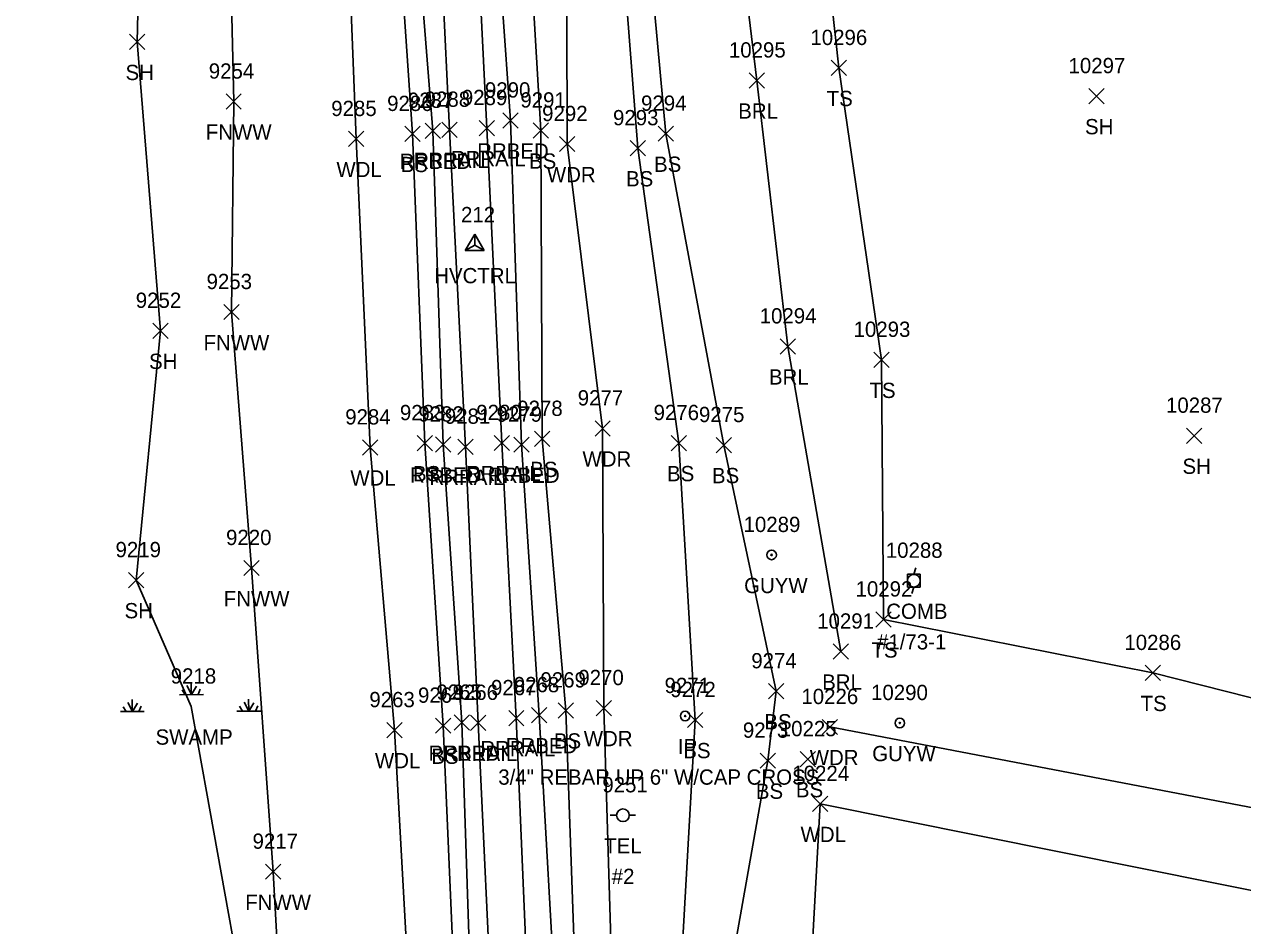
# Model space of a CAD drawing. Extents: x 1769141 to 1770911, y 735471 to 741449.
# Drawn here: x 1770233.4 to 1770392.9, y 738431 to 738549 of the extents above; entities that cross this region are included whole.
import ezdxf

# ---------------------------------------------------------------- set-up
doc = ezdxf.new("R2010")
doc.units = 0
for name, color, linetype in [('C_A', 7, 'Continuous'), ('C_I', 7, 'Continuous'), ('CPSM', 7, 'Continuous'), ('L_A', 7, 'Continuous'), ('L_I', 7, 'Continuous'), ('L_TIC', 7, 'Continuous'), ('LABL', 7, 'Continuous'), ('LAWA', 7, 'Continuous'), ('LELB', 7, 'Continuous'), ('LFNC', 7, 'Continuous'), ('LSOGP', 7, 'Continuous'), ('LWET', 7, 'Continuous'), ('M_A', 7, 'Continuous'), ('M_C', 7, 'Continuous'), ('M_I', 7, 'Continuous'), ('MPIR', 7, 'Continuous'), ('R_A', 7, 'Continuous'), ('R_I', 7, 'Continuous'), ('R_TIC', 7, 'Continuous'), ('RR', 7, 'Continuous'), ('RRB', 7, 'Continuous'), ('U_A', 7, 'Continuous'), ('U_C', 7, 'Continuous'), ('U_I', 7, 'Continuous'), ('UP', 7, 'Continuous'), ('UPGW', 7, 'Continuous')]:
    doc.layers.add(name, color=color, linetype=linetype)

msp = doc.modelspace()

# ---------------------------------------------------------------- linework, layer by layer
at = {"layer": 'CPSM'}
for p, q in [((1770291.11, 738519.42), (1770292.36, 738521.59)), ((1770293.61, 738519.42), (1770292.36, 738521.59)), ((1770292.36, 738520.14), (1770292.36, 738521.59)), ((1770291.11, 738519.42), (1770292.36, 738520.14)), ((1770292.36, 738520.14), (1770292.36, 738520.14)), ((1770292.36, 738520.14), (1770293.61, 738519.42)), ((1770291.11, 738519.42), (1770293.61, 738519.42))]:
    msp.add_line(p, q, dxfattribs=at)
at = {"layer": 'L_TIC'}
for points in [[(1770247.16, 738545.75), (1770249.16, 738547.75)], [(1770249.16, 738545.75), (1770247.16, 738547.75)], [(1770339.03, 738542.34), (1770341.03, 738544.34)], [(1770341.03, 738542.34), (1770339.03, 738544.34)], [(1770328.31, 738540.7), (1770330.31, 738542.7)], [(1770330.31, 738540.7), (1770328.31, 738542.7)], [(1770372.77, 738538.65), (1770374.77, 738540.65)], [(1770374.77, 738538.65), (1770372.77, 738540.65)], [(1770259.81, 738537.94), (1770261.81, 738539.94)], [(1770261.81, 738537.94), (1770259.81, 738539.94)], [(1770283.22, 738533.7), (1770285.22, 738535.7)], [(1770285.22, 738533.7), (1770283.22, 738535.7)], [(1770300.03, 738534.15), (1770302.03, 738536.15)], [(1770302.03, 738534.15), (1770300.03, 738536.15)], [(1770316.4, 738533.73), (1770318.4, 738535.73)], [(1770318.4, 738533.73), (1770316.4, 738535.73)], [(1770275.84, 738533.04), (1770277.84, 738535.04)], [(1770277.84, 738533.04), (1770275.84, 738535.04)], [(1770303.45, 738532.38), (1770305.45, 738534.38)], [(1770305.45, 738532.38), (1770303.45, 738534.38)], [(1770312.73, 738531.83), (1770314.73, 738533.83)], [(1770314.73, 738531.83), (1770312.73, 738533.83)], [(1770259.52, 738510.38), (1770261.52, 738512.38)], [(1770261.52, 738510.38), (1770259.52, 738512.38)], [(1770250.24, 738507.92), (1770252.24, 738509.92)], [(1770252.24, 738507.92), (1770250.24, 738509.92)], [(1770332.34, 738505.88), (1770334.34, 738507.88)], [(1770334.34, 738505.88), (1770332.34, 738507.88)], [(1770344.63, 738504.12), (1770346.63, 738506.12)], [(1770346.63, 738504.12), (1770344.63, 738506.12)], [(1770308.11, 738495.14), (1770310.11, 738497.14)], [(1770310.11, 738495.14), (1770308.11, 738497.14)], [(1770385.53, 738494.18), (1770387.53, 738496.18)], [(1770387.53, 738494.18), (1770385.53, 738496.18)], [(1770277.67, 738492.65), (1770279.67, 738494.65)], [(1770279.67, 738492.65), (1770277.67, 738494.65)], [(1770284.83, 738493.21), (1770286.83, 738495.21)], [(1770286.83, 738493.21), (1770284.83, 738495.21)], [(1770300.19, 738493.77), (1770302.19, 738495.77)], [(1770302.19, 738493.77), (1770300.19, 738495.77)], [(1770318.1, 738493.22), (1770320.1, 738495.22)], [(1770320.1, 738493.22), (1770318.1, 738495.22)], [(1770323.98, 738492.96), (1770325.98, 738494.96)], [(1770325.98, 738492.96), (1770323.98, 738494.96)], [(1770262.15, 738476.86), (1770264.15, 738478.86)], [(1770264.15, 738476.86), (1770262.15, 738478.86)], [(1770247.04, 738475.27), (1770249.04, 738477.27)], [(1770249.04, 738475.27), (1770247.04, 738477.27)], [(1770344.89, 738470.12), (1770346.89, 738472.12)], [(1770346.89, 738470.12), (1770344.89, 738472.12)], [(1770339.31, 738465.92), (1770341.31, 738467.92)], [(1770341.31, 738465.92), (1770339.31, 738467.92)], [(1770380.13, 738463.12), (1770382.13, 738465.12)], [(1770382.13, 738463.12), (1770380.13, 738465.12)], [(1770330.83, 738460.72), (1770332.83, 738462.72)], [(1770332.83, 738460.72), (1770330.83, 738462.72)], [(1770303.29, 738458.21), (1770305.29, 738460.21)], [(1770305.29, 738458.21), (1770303.29, 738460.21)], [(1770308.28, 738458.52), (1770310.28, 738460.52)], [(1770310.28, 738458.52), (1770308.28, 738460.52)], [(1770280.88, 738455.63), (1770282.88, 738457.63)], [(1770282.88, 738455.63), (1770280.88, 738457.63)], [(1770287.24, 738456.21), (1770289.24, 738458.21)], [(1770289.24, 738456.21), (1770287.24, 738458.21)], [(1770320.23, 738456.95), (1770322.23, 738458.95)], [(1770322.23, 738456.95), (1770320.23, 738458.95)], [(1770337.85, 738456.04), (1770339.85, 738458.04)], [(1770339.85, 738456.04), (1770337.85, 738458.04)], [(1770329.73, 738451.63), (1770331.73, 738453.63)], [(1770331.73, 738451.63), (1770329.73, 738453.63)], [(1770334.97, 738451.83), (1770336.97, 738453.83)], [(1770336.97, 738451.83), (1770334.97, 738453.83)], [(1770336.6, 738445.97), (1770338.6, 738447.97)], [(1770338.6, 738445.97), (1770336.6, 738447.97)], [(1770264.97, 738437.09), (1770266.97, 738439.09)], [(1770266.97, 738437.09), (1770264.97, 738439.09)]]:
    msp.add_lwpolyline(points, dxfattribs=at)
at = {"layer": 'LABL'}
msp.add_lwpolyline([(1770340.31, 738466.92), (1770333.34, 738506.88), (1770329.31, 738541.7), (1770323.05, 738593.23), (1770317.28, 738609.16), (1770313.26, 738610.21)], dxfattribs=at)
at = {"layer": 'LAWA'}
for points in [[(1770290.87, 738210.89), (1770288.63, 738250.64), (1770288.03, 738279.05), (1770287.09, 738316.52), (1770286.37, 738373.32), (1770284.23, 738414.23), (1770281.88, 738456.63), (1770278.67, 738493.65), (1770276.84, 738534.04), (1770275.57, 738566.34), (1770269.92, 738609.96), (1770271.4, 738639.13), (1770266.81, 738683.22), (1770266.67, 738720.45), (1770266.46, 738767.63)], [(1770315.31, 737855.3), (1770316.28, 737876.24), (1770318.08, 737906.16), (1770319.03, 737952.94), (1770319.51, 737991.64), (1770322.73, 738039.36), (1770319.98, 738085.11), (1770320.24, 738127.38), (1770319.97, 738169.49), (1770317.68, 738213.18), (1770316.02, 738251.23), (1770320.47, 738275.34), (1770313.94, 738321.19), (1770312.42, 738373.07), (1770310.47, 738419.05), (1770309.28, 738459.52), (1770309.11, 738496.14), (1770304.45, 738533.38), (1770304.4, 738567.19), (1770302.72, 738608.9), (1770310.17, 738610.98)], [(1770338.85, 738457.04), (1770396.53, 738446.02), (1770402.29, 738439.73), (1770400.36, 738434.35)], [(1770334.99, 738328.63), (1770332.81, 738360.37), (1770337.6, 738446.97), (1770400.36, 738434.35)]]:
    msp.add_lwpolyline(points, dxfattribs=at)
at = {"layer": 'LELB'}
for points in [[(1770313.1, 738041.42), (1770314.65, 738083.84), (1770313.8, 738128.25), (1770314.4, 738170.05), (1770312.34, 738212.97), (1770312.21, 738250.53), (1770315.19, 738274.63), (1770311.43, 738319.54), (1770307.48, 738373.15), (1770305.76, 738417.21), (1770304.29, 738459.21), (1770301.19, 738494.77), (1770301.03, 738535.15), (1770299.09, 738567.61), (1770297.92, 738610.57), (1770296.26, 738639.11), (1770291.84, 738684.86), (1770290.03, 738722.63), (1770290.09, 738765.93)], [(1770294.4, 738212.07), (1770294.88, 738249.38), (1770293.51, 738277.71), (1770293.17, 738317.26), (1770291.6, 738373.21), (1770290.05, 738414.83), (1770288.24, 738457.21), (1770285.83, 738494.21), (1770284.22, 738534.7), (1770282.04, 738566.65), (1770280.54, 738611.07), (1770279.02, 738639.53), (1770277.04, 738683.67), (1770274.8, 738722.5), (1770272.74, 738765.19)], [(1770419.36, 738454.42), (1770381.13, 738464.12), (1770345.89, 738471.12), (1770345.63, 738505.12), (1770340.03, 738543.34), (1770334.93, 738589.84), (1770327.24, 738628.76), (1770367.8, 738628.14), (1770410.35, 738621.59)], [(1770326.03, 738235.15), (1770326.08, 738270.84), (1770321.82, 738323.89), (1770320.4, 738369.77), (1770319.32, 738423.93), (1770321.23, 738457.95), (1770319.1, 738494.22), (1770313.73, 738532.83), (1770310.82, 738569.99), (1770306.37, 738604), (1770310.96, 738607.23)], [(1770332.56, 738233.09), (1770328.53, 738276.16), (1770328.08, 738323.5), (1770323.35, 738369.56), (1770325.47, 738422.83), (1770330.73, 738452.63), (1770331.83, 738461.72), (1770324.98, 738493.96), (1770317.4, 738534.73), (1770314.07, 738570.87), (1770310.96, 738607.23)]]:
    msp.add_lwpolyline(points, dxfattribs=at)
at = {"layer": 'LFNC'}
msp.add_lwpolyline([(1770273.27, 738043.72), (1770275.19, 738080.3), (1770274.36, 738102.02), (1770274.62, 738164.96), (1770272.85, 738219.41), (1770272.54, 738241.81), (1770271.1, 738294.49), (1770270.16, 738349.89), (1770268.11, 738399.37), (1770265.97, 738438.09), (1770263.15, 738477.86), (1770260.52, 738511.38), (1770260.81, 738538.94), (1770259.86, 738579.92), (1770256.94, 738637.73), (1770254.26, 738686.1), (1770251.71, 738756.19)], dxfattribs=at)
at = {"layer": 'LSOGP'}
msp.add_lwpolyline([(1770233.41, 738685.9), (1770237.36, 738623.37), (1770249.19, 738590.25), (1770248.16, 738546.75), (1770251.24, 738508.92), (1770248.04, 738476.27), (1770255.26, 738459.72), (1770265.59, 738402.37), (1770260.66, 738339.78), (1770259.83, 738283.89), (1770262.39, 738245.27), (1770266.4, 738210.67)], dxfattribs=at)
at = {"layer": 'LWET'}
for p, q in [((1770254.67, 738462.47), (1770255.27, 738461.29)), ((1770255.26, 738461.28), (1770255.25, 738462.86)), ((1770255.94, 738462.37), (1770255.27, 738461.29)), ((1770253.71, 738461.27), (1770256.84, 738461.29)), ((1770254.06, 738461.91), (1770254.45, 738461.27)), ((1770256.43, 738461.97), (1770256.14, 738461.29)), ((1770246.33, 738459.69), (1770246.72, 738459.05)), ((1770246.94, 738460.24), (1770247.55, 738459.07)), ((1770247.54, 738459.06), (1770247.53, 738460.64)), ((1770248.21, 738460.15), (1770247.55, 738459.07)), ((1770248.7, 738459.75), (1770248.41, 738459.07)), ((1770255.26, 738459.72), (1770255.26, 738459.72)), ((1770261.23, 738459.11), (1770264.35, 738459.13)), ((1770261.58, 738459.75), (1770261.97, 738459.11)), ((1770262.19, 738460.3), (1770262.79, 738459.13)), ((1770262.78, 738459.12), (1770262.77, 738460.7)), ((1770263.45, 738460.21), (1770262.79, 738459.13)), ((1770262.83, 738459.18), (1770262.79, 738459.18)), ((1770263.95, 738459.81), (1770263.66, 738459.13)), ((1770245.98, 738459.05), (1770249.11, 738459.07)), ((1770247.59, 738459.12), (1770247.55, 738459.12))]:
    msp.add_line(p, q, dxfattribs=at)
msp.add_lwpolyline([(1770260.66, 738339.78), (1770265.59, 738402.37), (1770255.26, 738459.72)], dxfattribs=at)
at = {"layer": 'MPIR'}
for radius in [0.625, 0.0833]:
    msp.add_circle((1770319.91, 738458.48), radius, dxfattribs=at)
at = {"layer": 'R_TIC'}
for points in [[(1770296.04, 738535.46), (1770298.04, 738537.46)], [(1770298.04, 738535.46), (1770296.04, 738537.46)], [(1770285.88, 738534.11), (1770287.88, 738536.11)], [(1770287.88, 738534.11), (1770285.88, 738536.11)], [(1770288.07, 738534.25), (1770290.07, 738536.25)], [(1770290.07, 738534.25), (1770288.07, 738536.25)], [(1770292.95, 738534.47), (1770294.95, 738536.47)], [(1770294.95, 738534.47), (1770292.95, 738536.47)], [(1770287.25, 738493.03), (1770289.25, 738495.03)], [(1770289.25, 738493.03), (1770287.25, 738495.03)], [(1770290.14, 738492.74), (1770292.14, 738494.74)], [(1770292.14, 738492.74), (1770290.14, 738494.74)], [(1770294.91, 738493.23), (1770296.91, 738495.23)], [(1770296.91, 738493.23), (1770294.91, 738495.23)], [(1770297.49, 738493.01), (1770299.49, 738495.01)], [(1770299.49, 738493.01), (1770297.49, 738495.01)], [(1770296.81, 738457.2), (1770298.81, 738459.2)], [(1770298.81, 738457.2), (1770296.81, 738459.2)], [(1770299.79, 738457.59), (1770301.79, 738459.59)], [(1770301.79, 738457.59), (1770299.79, 738459.59)], [(1770289.67, 738456.61), (1770291.67, 738458.61)], [(1770291.67, 738456.61), (1770289.67, 738458.61)], [(1770291.82, 738456.58), (1770293.82, 738458.58)], [(1770293.82, 738456.58), (1770291.82, 738458.58)]]:
    msp.add_lwpolyline(points, dxfattribs=at)
at = {"layer": 'RR'}
for points in [[(1770306.83, 738212.61), (1770305.97, 738251.61), (1770305.45, 738274.73), (1770303.86, 738318.41), (1770301.59, 738373.37), (1770299.6, 738416.06), (1770297.81, 738458.2), (1770295.91, 738494.23), (1770293.95, 738535.47), (1770292.37, 738567.24), (1770290.33, 738610.79), (1770288.95, 738639.29), (1770286.62, 738684.53), (1770284.78, 738722.44), (1770282.75, 738765.34), (1770281.81, 738782.62), (1770280.63, 738807.93), (1770278.94, 738841.61), (1770277.73, 738864.84), (1770275.76, 738907.17), (1770272.82, 738964.46), (1770270.62, 739009.24), (1770268.25, 739059.17)], [(1770301.97, 738212.47), (1770301.09, 738251.23), (1770300.45, 738274.52), (1770298.83, 738317.94), (1770296.67, 738373.26), (1770294.78, 738415.75), (1770292.82, 738457.58), (1770291.14, 738493.74), (1770289.07, 738535.25), (1770287.55, 738567.14), (1770285.28, 738610.63), (1770283.97, 738639.09), (1770281.79, 738684.17), (1770279.94, 738722.46), (1770277.74, 738764.73), (1770276.79, 738782.67), (1770275.73, 738808.22), (1770274.1, 738841.5), (1770272.9, 738864.68), (1770270.88, 738905.77), (1770268.08, 738963.97), (1770265.55, 739008.76), (1770263.29, 739058.54)]]:
    msp.add_lwpolyline(points, dxfattribs=at)
at = {"layer": 'RRB'}
for points in [[(1770309.73, 738212.86), (1770310.49, 738250.9), (1770309.26, 738275.06), (1770306.88, 738318.18), (1770305.41, 738373.19), (1770303.18, 738416.18), (1770300.79, 738458.59), (1770298.49, 738494.01), (1770297.04, 738536.46), (1770294.86, 738567.22), (1770292.96, 738610.45), (1770291.98, 738639.65), (1770289.94, 738684.66), (1770287.49, 738722.38), (1770286.38, 738765.8), (1770285.58, 738776.55), (1770285.43, 738783.69), (1770283.4, 738807.76), (1770281.94, 738841.39), (1770280.11, 738864.76), (1770278.71, 738907.77), (1770276.02, 738964.78), (1770273.87, 739009.57), (1770271.43, 739060.03)], [(1770299.07, 738212.61), (1770298.2, 738250.42), (1770297.38, 738275.96), (1770296.49, 738317.49), (1770293.78, 738373.31), (1770292.07, 738415.37), (1770290.67, 738457.61), (1770288.25, 738494.03), (1770286.88, 738535.11), (1770284.37, 738566.9), (1770283.35, 738611.08), (1770281.22, 738639.28), (1770279.31, 738683.92), (1770276.99, 738722.67), (1770274.83, 738764.68), (1770274.02, 738775.85), (1770273.59, 738782.27), (1770272.75, 738808.4), (1770271.58, 738841.7), (1770269.95, 738864.96), (1770268.23, 738905.19), (1770264.82, 738963.75), (1770263.31, 739007.85), (1770260.59, 739058.13)]]:
    msp.add_lwpolyline(points, dxfattribs=at)
at = {"layer": 'UP'}
for p, q in [((1770349.01, 738475.36), (1770349.01, 738477.03)), ((1770349.01, 738477.03), (1770350.68, 738477.03)), ((1770350.1, 738477.86), (1770349.85, 738477.03)), ((1770350.68, 738477.03), (1770350.68, 738475.36)), ((1770350.68, 738475.36), (1770349.01, 738475.36)), ((1770349.6, 738474.53), (1770349.85, 738475.36)), ((1770349.85, 738476.19), (1770349.85, 738476.19)), ((1770310.11, 738445.48), (1770310.93, 738445.48)), ((1770311.76, 738445.48), (1770311.76, 738445.48)), ((1770313.43, 738445.48), (1770312.6, 738445.48)), ((1770312.6, 738445.48), (1770312.6, 738445.48)), ((1770313.43, 738445.48), (1770313.43, 738445.48))]:
    msp.add_line(p, q, dxfattribs=at)
for centre in [(1770349.85, 738476.19), (1770311.76, 738445.48)]:
    msp.add_circle(centre, 0.833, dxfattribs=at)
at = {"layer": 'UPGW'}
for centre, radius in [((1770331.23, 738479.57), 0.625), ((1770331.23, 738479.57), 0.0833), ((1770348.01, 738457.56), 0.625), ((1770348.01, 738457.56), 0.0833)]:
    msp.add_circle(centre, radius, dxfattribs=at)

# ---------------------------------------------------------------- texts
at = {"layer": 'C_A'}
msp.add_text('HVCTRL', height=2, dxfattribs=at).set_placement((1770287.06, 738515.14))
at = {"layer": 'C_I'}
msp.add_text('212', height=2, dxfattribs=at).set_placement((1770290.57, 738523.14))
at = {"layer": 'L_A'}
for s, p in [('SH', (1770246.65, 738541.75)), ('TS', (1770338.44, 738538.34)), ('BRL', (1770326.86, 738536.7)), ('FNWW', (1770257.16, 738533.94)), ('SH', (1770372.26, 738534.65)), ('WDL', (1770274.26, 738529.04)), ('BS', (1770282.66, 738529.7)), ('BS', (1770299.47, 738530.15)), ('BS', (1770315.84, 738529.73)), ('WDR', (1770301.81, 738528.38)), ('BS', (1770312.17, 738527.83)), ('FNWW', (1770256.86, 738506.38)), ('SH', (1770249.73, 738503.92)), ('BRL', (1770330.88, 738501.88)), ('TS', (1770344.04, 738500.12)), ('WDR', (1770306.47, 738491.14)), ('BS', (1770284.28, 738489.21)), ('BS', (1770299.63, 738489.77)), ('BS', (1770317.54, 738489.22)), ('SH', (1770385.02, 738490.18)), ('WDL', (1770276.08, 738488.65)), ('BS', (1770323.42, 738488.96)), ('FNWW', (1770259.5, 738472.86)), ('SH', (1770246.52, 738471.27)), ('TS', (1770344.3, 738466.12)), ('BRL', (1770337.85, 738461.92)), ('TS', (1770379.54, 738459.12)), ('BS', (1770330.28, 738456.72)), ('SWAMP', (1770250.58, 738454.72)), ('BS', (1770302.73, 738454.21)), ('WDR', (1770306.64, 738454.52)), ('BS', (1770319.67, 738452.95)), ('WDL', (1770279.3, 738451.63)), ('BS', (1770286.69, 738452.21)), ('WDR', (1770336.22, 738452.04)), ('BS', (1770329.17, 738447.63)), ('BS', (1770334.41, 738447.83)), ('WDL', (1770335.02, 738441.97)), ('FNWW', (1770262.32, 738433.09))]:
    msp.add_text(s, height=2, dxfattribs=at).set_placement(p)
at = {"layer": 'L_I'}
for s, p in [('10296', (1770336.31, 738546.34)), ('10295', (1770325.64, 738544.7)), ('9254', (1770257.55, 738541.94)), ('10297', (1770370.1, 738542.65)), ('9285', (1770273.58, 738537.04)), ('9286', (1770280.9, 738537.7)), ('9291', (1770298.34, 738538.15)), ('9294', (1770314.14, 738537.73)), ('9292', (1770301.19, 738536.38)), ('9293', (1770310.47, 738535.83)), ('9253', (1770257.26, 738514.38)), ('9252', (1770247.99, 738511.92)), ('10294', (1770329.67, 738509.88)), ('10293', (1770341.96, 738508.12)), ('9277', (1770305.85, 738499.14)), ('9283', (1770282.57, 738497.21)), ('9278', (1770297.93, 738497.77)), ('9276', (1770315.78, 738497.22)), ('10287', (1770382.86, 738498.18)), ('9284', (1770275.41, 738496.65)), ('9275', (1770321.72, 738496.96)), ('9220', (1770259.81, 738480.86)), ('9219', (1770245.34, 738479.27)), ('10292', (1770342.22, 738474.12)), ('10291', (1770337.2, 738469.92)), ('10286', (1770377.41, 738467.12)), ('9274', (1770328.57, 738464.72)), ('9218', (1770252.57, 738462.72)), ('9269', (1770300.97, 738462.21)), ('9270', (1770305.93, 738462.52)), ('9272', (1770317.97, 738460.95)), ('9263', (1770278.57, 738459.63)), ('9264', (1770284.94, 738460.21)), ('10226', (1770335.13, 738460.04)), ('9273', (1770327.47, 738455.63)), ('10225', (1770332.3, 738455.83)), ('10224', (1770333.94, 738449.97)), ('9217', (1770263.28, 738441.09))]:
    msp.add_text(s, height=2, dxfattribs=at).set_placement(p)
at = {"layer": 'M_A'}
msp.add_text('IP', height=2, dxfattribs=at).set_placement((1770318.96, 738453.48))
at = {"layer": 'M_C'}
msp.add_text('3/4" REBAR UP 6" W/CAP CROSS', height=2, dxfattribs=at).set_placement((1770295.45, 738449.48))
at = {"layer": 'M_I'}
msp.add_text('9271', height=2, dxfattribs=at).set_placement((1770317.22, 738461.48))
at = {"layer": 'R_A'}
for s, p in [('RRBED', (1770292.69, 738531.46)), ('RRBED', (1770282.52, 738530.11)), ('RRRAIL', (1770284.37, 738530.25)), ('RRRAIL', (1770289.24, 738530.47)), ('RRBED', (1770283.89, 738489.03)), ('RRRAIL', (1770291.21, 738489.23)), ('RRRAIL', (1770286.44, 738488.74)), ('RRBED', (1770294.13, 738489.01)), ('RRBED', (1770286.32, 738452.61)), ('RRRAIL', (1770288.12, 738452.58)), ('RRRAIL', (1770293.1, 738453.2)), ('RRBED', (1770296.43, 738453.59))]:
    msp.add_text(s, height=2, dxfattribs=at).set_placement(p)
at = {"layer": 'R_I'}
for s, p in [('9289', (1770290.68, 738538.47)), ('9290', (1770293.7, 738539.46)), ('9287', (1770283.62, 738538.11)), ('9288', (1770285.81, 738538.25)), ('9282', (1770284.99, 738497.03)), ('9280', (1770292.57, 738497.23)), ('9279', (1770295.22, 738497.01)), ('9281', (1770288.45, 738496.74)), ('9265', (1770287.36, 738460.61)), ('9266', (1770289.46, 738460.58)), ('9267', (1770294.5, 738461.2)), ('9268', (1770297.48, 738461.59))]:
    msp.add_text(s, height=2, dxfattribs=at).set_placement(p)
at = {"layer": 'U_A'}
for s, p in [('GUYW', (1770327.63, 738474.57)), ('COMB', (1770346.23, 738471.19)), ('GUYW', (1770344.4, 738452.56)), ('TEL', (1770309.32, 738440.48))]:
    msp.add_text(s, height=2, dxfattribs=at).set_placement(p)
at = {"layer": 'U_C'}
for s, p in [('#1/73-1', (1770345.03, 738467.19)), ('#2', (1770310.3, 738436.48))]:
    msp.add_text(s, height=2, dxfattribs=at).set_placement(p)
at = {"layer": 'U_I'}
for s, p in [('10289', (1770327.56, 738482.57)), ('10288', (1770346.18, 738479.19)), ('10290', (1770344.25, 738460.56)), ('9251', (1770309.07, 738448.48))]:
    msp.add_text(s, height=2, dxfattribs=at).set_placement(p)

doc.saveas('drawing.dxf')
